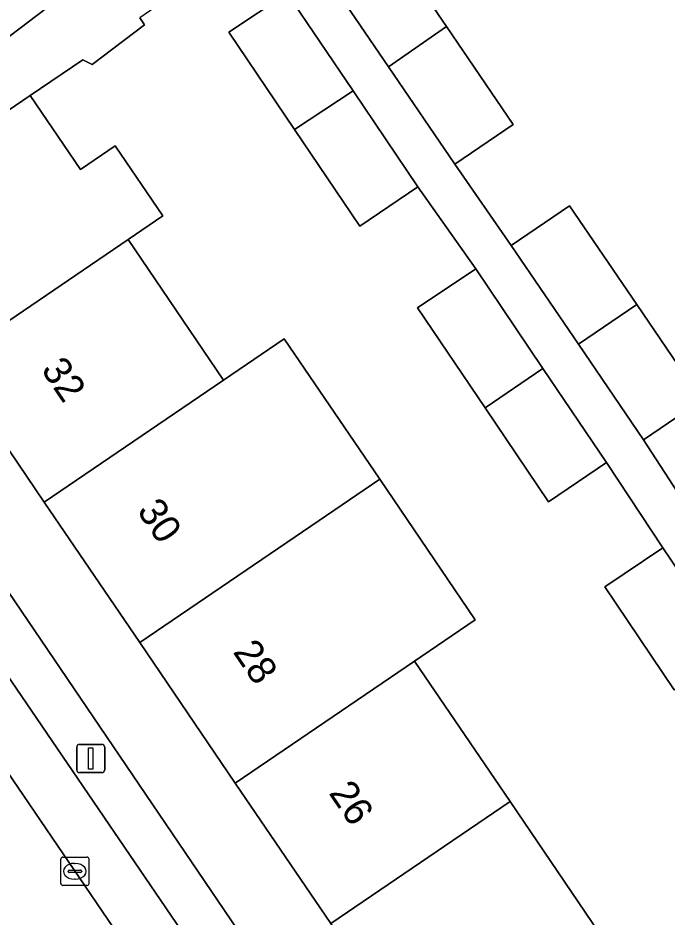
# Model space of a CAD drawing. Extents: x 159664 to 160323, y 385312 to 386115.
# Drawn here: x 160017.98 to 160040.95, y 386001.78 to 386033.62 of the extents above; entities that cross this region are included whole.
import ezdxf

# ---------------------------------------------------------------- set-up
doc = ezdxf.new("R2010")
doc.units = 0
for name, color, linetype in [('IMGEO_Erf', 7, 'Continuous'), ('IMGEO_Kolk', 7, 'Continuous'), ('IMGEO_Lichtmast', 7, 'Continuous'), ('IMGEO_Muur', 7, 'Continuous'), ('IMGEO_Openbare_ruimte_label', 7, 'Continuous'), ('IMGEO_Pand', 7, 'Continuous'), ('IMGEO_Pand_nummerreeks', 7, 'Continuous'), ('IMGEO_Parkeervlak_open', 7, 'Continuous'), ('IMGEO_Rijbaan_lokaal_open', 7, 'Continuous'), ('IMGEO_Voetpad_open', 7, 'Continuous')]:
    doc.layers.add(name, color=color, linetype=linetype)

msp = doc.modelspace()

# ---------------------------------------------------------------- linework, layer by layer
at = {"layer": 'IMGEO_Erf'}
for points in [[(160030.825, 386036.72), (160033.146, 386033.31), (160035.505, 386029.844), (160033.443, 386028.441), (160035.437, 386025.567), (160037.499, 386026.971), (160039.876, 386023.479), (160042.179, 386020.095), (160040.117, 386018.692), (160042.059, 386015.696)], [(160041.203, 386009.85), (160038.745, 386013.492), (160040.8, 386014.879), (160038.808, 386017.89), (160036.753, 386016.503), (160034.508, 386019.83), (160032.123, 386023.363), (160034.178, 386024.75), (160032.134, 386027.639), (160030.079, 386026.252), (160027.769, 386029.675), (160025.449, 386033.112), (160027.504, 386034.499)], [(160022.297, 386033.623), (160022.457, 386033.373), (160020.607, 386031.976), (160020.277, 386032.137), (160018.415, 386030.873), (160020.192, 386028.26), (160021.421, 386029.095), (160023.107, 386026.615), (160021.878, 386025.779), (160025.257, 386020.808), (160027.407, 386022.27), (160030.786, 386017.3), (160034.165, 386012.33), (160032.015, 386010.868), (160035.393, 386005.899), (160038.772, 386000.928), (160039.403, 386000), (160042.151, 385995.958)]]:
    msp.add_lwpolyline(points, dxfattribs=at)
msp.add_lwpolyline([(160025.672, 386006.556), (160022.293, 386011.526), (160018.914, 386016.496), (160015.536, 386021.466), (160012.072, 386026.561), (160009.746, 386024.944), (160026.687, 386000), (160043.632, 385974.981), (160046.029, 385976.611), (160042.566, 385981.705), (160039.187, 385986.675), (160035.809, 385991.645), (160032.43, 385996.616), (160030.129, 386000), (160029.051, 386001.586)], close=True, dxfattribs=at)
at = {"layer": 'IMGEO_Kolk'}
for p, q in [((160019.57, 386003.935), (160020.422, 386003.935)), ((160019.495, 386003.009), (160019.495, 386003.861)), ((160019.983, 386003.715), (160020.008, 386003.715)), ((160020.496, 386003.861), (160020.496, 386003.009)), ((160019.754, 386003.429), (160019.754, 386003.441)), ((160020.192, 386003.392), (160019.794, 386003.392)), ((160019.797, 386003.478), (160020.195, 386003.478)), ((160020.238, 386003.441), (160020.238, 386003.429)), ((160020.422, 386002.935), (160019.57, 386002.935)), ((160020.006, 386003.155), (160019.981, 386003.155))]:
    msp.add_line(p, q, dxfattribs=at)
for points in [[(160019.57, 386003.935), (160020.422, 386003.935)], [(160019.495, 386003.009), (160019.495, 386003.861)], [(160020.496, 386003.861), (160020.496, 386003.009)], [(160020.422, 386002.935), (160019.57, 386002.935)]]:
    msp.add_lwpolyline(points, dxfattribs=at)
for centre, radius, start, end in [((160019.572, 386003.859), 0.0765, 91.552, 178.448), ((160019.572, 386003.859), 0.0765, 91.552, 178.448), ((160020.42, 386003.859), 0.0765, 1.552, 88.448), ((160020.42, 386003.859), 0.0765, 1.552, 88.448), ((160019.794, 386003.438), 0.0403, 85.8775, 175.7526), ((160019.791, 386003.428), 0.0366, 178.938, 274.7102), ((160020.195, 386003.435), 0.043, 264.8664, 352.4533), ((160020.199, 386003.44), 0.0386, 1.7309, 96.639), ((160019.572, 386003.011), 0.0765, 181.552, 268.448), ((160019.572, 386003.011), 0.0765, 181.552, 268.448), ((160020.42, 386003.011), 0.0765, 271.552, 358.448), ((160020.42, 386003.011), 0.0765, 271.552, 358.448)]:
    msp.add_arc(centre, radius, start, end, dxfattribs=at)
for centre, major_axis, ratio, start_param, end_param in [((160019.982, 386003.435), (-0.387, 0.002), 0.722429, 4.712389, 7.853982), ((160020.007, 386003.435), (-0.39, 0.002), 0.717154, 1.570796, 4.712389)]:
    msp.add_ellipse(centre, major_axis=major_axis, ratio=ratio, start_param=start_param, end_param=end_param, dxfattribs=at)
at = {"layer": 'IMGEO_Lichtmast'}
for p, q in [((160020.062, 386007.024), (160020.062, 386007.824)), ((160020.062, 386007.824), (160020.062, 386007.024)), ((160020.162, 386007.924), (160020.952, 386007.924)), ((160020.952, 386007.924), (160020.162, 386007.924)), ((160021.052, 386007.824), (160021.052, 386007.024)), ((160021.052, 386007.024), (160021.052, 386007.824)), ((160020.952, 386006.924), (160020.162, 386006.924)), ((160020.162, 386006.924), (160020.952, 386006.924))]:
    msp.add_line(p, q, dxfattribs=at)
msp.add_lwpolyline([(160020.482, 386007.799), (160020.632, 386007.799), (160020.632, 386007.049), (160020.482, 386007.049), (160020.482, 386007.799)], dxfattribs=at)
for centre, start, end in [((160020.162, 386007.824), 90, 180), ((160020.162, 386007.824), 90, 180), ((160020.952, 386007.824), 0, 90), ((160020.952, 386007.824), 360, 90), ((160020.162, 386007.024), 180, 270), ((160020.162, 386007.024), 180, 270), ((160020.952, 386007.024), 270, 0), ((160020.952, 386007.024), 270, 0)]:
    msp.add_arc(centre, 0.1, start, end, dxfattribs=at)
at = {"layer": 'IMGEO_Muur'}
msp.add_lwpolyline([(160026.436, 386036.081), (160024.507, 386034.77), (160024.307, 386035.02), (160022.297, 386033.623), (160022.457, 386033.373), (160020.607, 386031.976), (160020.277, 386032.137), (160018.415, 386030.873)], dxfattribs=at)
at = {"layer": 'IMGEO_Pand'}
for points in [[(160033.146, 386033.31), (160030.825, 386036.72), (160028.763, 386035.316), (160031.097, 386031.887)], [(160027.504, 386034.499), (160025.449, 386033.112), (160027.769, 386029.675), (160029.837, 386031.043)], [(160033.443, 386028.441), (160035.505, 386029.844), (160033.146, 386033.31), (160031.097, 386031.887)], [(160027.769, 386029.675), (160030.079, 386026.252), (160032.134, 386027.639), (160029.837, 386031.043)], [(160021.421, 386029.095), (160020.192, 386028.26), (160018.415, 386030.873), (160012.072, 386026.561), (160015.536, 386021.466), (160021.878, 386025.779), (160023.107, 386026.615)], [(160039.876, 386023.479), (160037.499, 386026.971), (160035.437, 386025.567), (160037.813, 386022.077)], [(160015.536, 386021.466), (160018.914, 386016.496), (160025.257, 386020.808), (160021.878, 386025.779)], [(160036.558, 386021.223), (160034.178, 386024.75), (160032.123, 386023.363), (160034.508, 386019.83)], [(160037.813, 386022.077), (160040.117, 386018.692), (160042.179, 386020.095), (160039.876, 386023.479)], [(160025.257, 386020.808), (160018.914, 386016.496), (160022.293, 386011.526), (160028.636, 386015.838), (160030.786, 386017.3), (160027.407, 386022.27)], [(160034.508, 386019.83), (160036.753, 386016.503), (160038.808, 386017.89), (160036.558, 386021.223)], [(160030.786, 386017.3), (160028.636, 386015.838), (160022.293, 386011.526), (160025.672, 386006.556), (160032.015, 386010.868), (160034.165, 386012.33)], [(160043.253, 386011.245), (160040.8, 386014.879), (160038.745, 386013.492), (160041.203, 386009.85)], [(160025.672, 386006.556), (160029.051, 386001.586), (160035.393, 386005.899), (160032.015, 386010.868)], [(160038.772, 386000.928), (160035.393, 386005.899), (160029.051, 386001.586), (160030.129, 386000), (160032.43, 385996.616), (160037.407, 386000)]]:
    msp.add_lwpolyline(points, close=True, dxfattribs=at)
at = {"layer": 'IMGEO_Parkeervlak_open'}
msp.add_lwpolyline([(160028.451, 386043.642), (160011.991, 386031.144), (160010.979, 386030.349), (160011.117, 386030.434), (160011.261, 386030.506), (160011.411, 386030.565), (160011.566, 386030.611), (160011.725, 386030.643), (160011.885, 386030.661), (160012.047, 386030.665), (160012.208, 386030.654), (160012.367, 386030.629), (160012.524, 386030.59), (160012.677, 386030.538), (160012.824, 386030.472), (160012.966, 386030.393), (160013.099, 386030.302), (160013.224, 386030.2), (160013.34, 386030.087), (160013.445, 386029.964), (160013.539, 386029.833), (160029.23, 386041.746)], dxfattribs=at)
msp.add_lwpolyline([(160064.211, 385938.441), (160065.87, 385939.508), (160060.979, 385946.691), (160024.678, 386000), (160018.832, 386008.584), (160015.58, 386013.323), (160014, 386012.221), (160017.194, 386007.556), (160022.338, 386000), (160059.464, 385945.467)], close=True, dxfattribs=at)
at = {"layer": 'IMGEO_Rijbaan_lokaal_open'}
msp.add_lwpolyline([(160064.211, 385938.441), (160059.464, 385945.467), (160022.338, 386000), (160017.194, 386007.556), (160014, 386012.221), (160010, 386009.433), (160016.412, 386000), (160051.154, 385948.787), (160059.997, 385935.686)], close=True, dxfattribs=at)
at = {"layer": 'IMGEO_Voetpad_open'}
for points in [[(160029.23, 386041.746), (160013.539, 386029.833)], [(160075.773, 385997.089), (160071.639, 385994.278), (160069.29, 385992.681), (160061.396, 385987.325), (160060.283, 385988.92), (160058.053, 385992.236), (160055.576, 385995.832), (160053.573, 385998.83), (160051.295, 386002.177), (160048.865, 386005.747), (160046.739, 386008.821), (160044.509, 386012.098), (160042.059, 386015.696), (160040.117, 386018.692), (160037.813, 386022.077), (160035.437, 386025.567), (160033.443, 386028.441), (160031.097, 386031.887), (160028.763, 386035.316)], [(160027.504, 386034.499), (160029.837, 386031.043), (160032.134, 386027.639), (160034.178, 386024.75), (160036.558, 386021.223), (160038.808, 386017.89), (160040.8, 386014.879), (160043.253, 386011.245)], [(160012.072, 386026.561), (160018.415, 386030.873), (160020.277, 386032.137), (160020.607, 386031.976), (160022.457, 386033.373), (160022.297, 386033.623)], [(160026.687, 386000), (160009.746, 386024.944)], [(160015.58, 386013.323), (160018.832, 386008.584), (160024.678, 386000)]]:
    msp.add_lwpolyline(points, dxfattribs=at)

# ---------------------------------------------------------------- texts
at = {"layer": 'IMGEO_Openbare_ruimte_label'}
msp.add_text('Salomon de Braystraat', height=1, rotation=37.202, dxfattribs=at).set_placement((160012.135, 386033.064))
at = {"layer": 'IMGEO_Pand_nummerreeks'}
for s, rotation, p in [('32', 304.2086, (160018.779, 386021.177)), ('30', 304.2111, (160022.174, 386016.181)), ('28', 304.2111, (160025.567, 386011.191)), ('26', 304.2086, (160028.959, 386006.202))]:
    msp.add_text(s, height=1, rotation=rotation, dxfattribs=at).set_placement(p)

doc.saveas('drawing.dxf')
